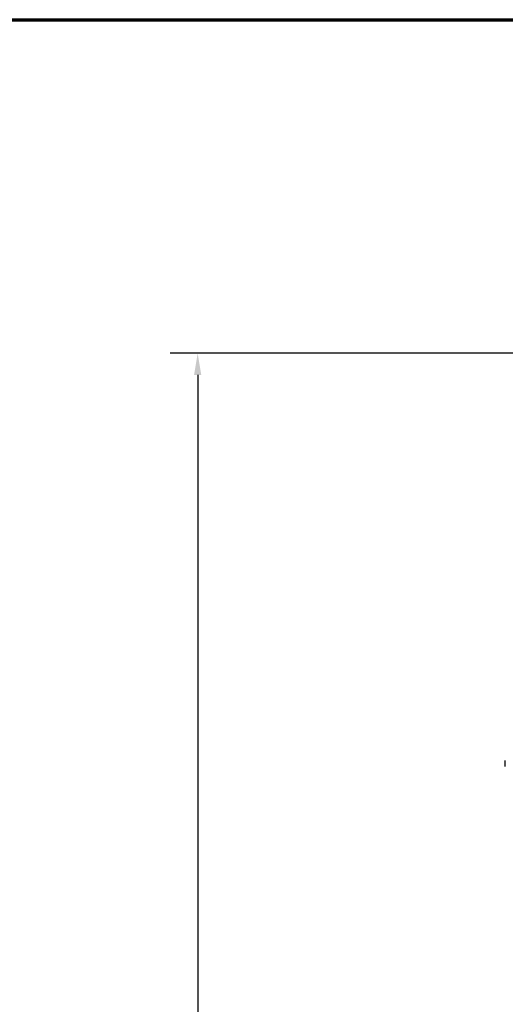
# Model space of a CAD drawing. Header units: inches. Extents: x 24 to 1128, y -94 to 748.
# Tile 406 of 573: x 326 to 397, y 605 to 748. Entities that reach past the tile are written whole.
import ezdxf

# ---------------------------------------------------------------- set-up
doc = ezdxf.new("R2010")
doc.units = ezdxf.units.IN
doc.header["$LTSCALE"] = 32
doc.header["$MEASUREMENT"] = 0
for name, color, linetype, lineweight in [('Border (ANSI)', 7, 'Continuous', 70), ('Dimension (ANSI)', 7, 'Continuous', 25), ('Visible (ANSI)', 7, 'Continuous', 30)]:
    doc.layers.add(name, color=color, linetype=linetype, lineweight=lineweight)
doc.styles.add('Note Text (ANSI)', font='tahoma.ttf')
doc.dimstyles.new('Architectural (ANSI)', dxfattribs={"dimscale": 32, "dimtxt": 0.125, "dimasz": 0.098425, "dimexe": 0.125, "dimexo": 0.0625, "dimgap": 0.031496, "dimtad": 0, "dimtih": 1, "dimtoh": 1, "dimdec": 4, "dimrnd": 1e-08, "dimzin": 3, "dimdsep": 46, "dimlunit": 4, "dimtxsty": 'Note Text (ANSI)', "dimcen": 0.09, "dimdle": 0.393701, "dimclrd": 256, "dimclre": 256, "dimclrt": 256, "dimadec": 0, "dimazin": 3, "dimtfac": 0.96, "dimtofl": 0, "dimtmove": 0, "dimatfit": 3, "dimfxl": 1, "dimfrac": 2, "dimtolj": 1, "dimtzin": 12, "dimlwd": -1, "dimlwe": -1, "dimarcsym": 0})

# ---------------------------------------------------------------- blocks, each defined once
blk = doc.blocks.new('Borders SUPERIOR BORDER')
at = {"layer": 'Border (ANSI)'}
blk.add_line((0.75, 23.375), (35.25, 23.375), dxfattribs=at)
blk = doc.blocks.new('*D22')
at = {"layer": 'Defpoints', "color": 0, "transparency": 16777216}
for p in [(438.48, 699.41), (351.86, 463.85), (472.38, 463.85)]:
    blk.add_point(p, dxfattribs=at)
at = {"layer": 'Dimension (ANSI)', "transparency": 16777216}
for p, q in [((436.48, 699.41), (347.86, 699.41)), ((351.86, 696.26), (351.86, 597.16)), ((351.86, 467), (351.86, 590.1)), ((470.38, 463.85), (347.86, 463.85))]:
    blk.add_line(p, q, dxfattribs=at)
for points in [[(351.33, 696.26), (352.38, 696.26), (351.86, 699.41)], [(351.33, 467), (352.38, 467), (351.86, 463.85)]]:
    blk.add_solid(points, dxfattribs=at)
at = {"layer": 'Dimension (ANSI)', "transparency": 16777216, "insert": (338.71, 596.15), "char_height": 4, "attachment_point": 1, "style": 'Note Text (ANSI)'}
blk.add_mtext('\\A1;19\'-7 9/16"', dxfattribs=at)

msp = doc.modelspace()

# ---------------------------------------------------------------- linework, layer by layer
at = {"layer": 'Visible (ANSI)'}
msp.add_line((396.64489, 639.21652), (396.64489, 640.09652), dxfattribs=at)

# ---------------------------------------------------------------- block references
at = {"xscale": 32, "yscale": 32, "zscale": 32}
msp.add_blockref('Borders SUPERIOR BORDER', (0, 0), dxfattribs=at)

# ---------------------------------------------------------------- dimensions: what is measured, and where the dimension line sits
at = {"layer": 'Dimension (ANSI)'}
dim = msp.add_linear_dim(base=(351.85681, 463.84902), p1=(438.47989, 699.41052), p2=(472.38339, 463.84902), angle=270, dimstyle='Architectural (ANSI)', override={"dimgap": 0.031496, "dimdec": 4, "dimlfac": 1, "dimtol": 0, "dimlim": 0, "dimtp": 0, "dimtm": 0, "dimtdec": 2, "dimatfit": 1}, dxfattribs=at)
dim.commit()
dim.dimension.update_dxf_attribs({"geometry": '*D22', "text_midpoint": (351.85681, 593.62977), "dimtype": 160})

doc.saveas('drawing.dxf')
